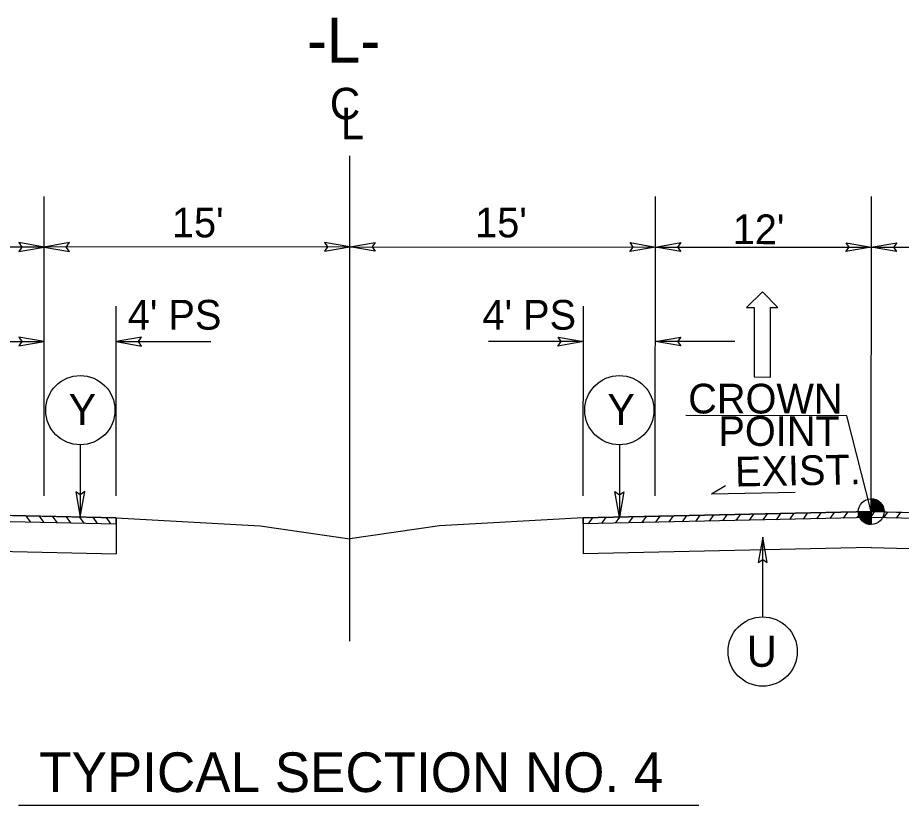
# Model space of a CAD drawing. Extents: x 2241081 to 2251104, y 658534 to 663427.
# Drawn here: x 2248450.9 to 2248696.5, y 661299.3 to 661518.1 of the extents above; entities that cross this region are included whole.
import ezdxf

# ---------------------------------------------------------------- set-up
doc = ezdxf.new("R2010")
doc.units = 0
for name, color, linetype in [('Old_Level_2', 7, 'Continuous'), ('Prop Dimension Text', 7, 'Continuous'), ('Prop Lane Arrow CELL', 7, 'Continuous'), ('Prop Shade Medium', 7, 'Continuous'), ('Typical Arrow Superelevation CELL', 7, 'Continuous'), ('Typical Berm Information CELL', 7, 'Continuous'), ('Typical Grade Point Symbol CELL', 7, 'Continuous'), ('Typical ID Circle CELL', 7, 'Continuous'), ('Typical Terminator CELL', 7, 'Continuous'), ('Typical Text Centerline CELL', 7, 'Continuous'), ('Typical Text Grade Point CELL', 7, 'Continuous'), ('Typical Text ID Circle CELL', 7, 'Continuous'), ('Typical Text Label CELL', 7, 'Continuous')]:
    doc.layers.add(name, color=color, linetype=linetype)

msp = doc.modelspace()

# ---------------------------------------------------------------- linework, layer by layer
at = {"layer": 'Old_Level_2'}
for p, q in [((2248398.29, 661380.87), (2248478.29, 661379.16)), ((2248688.11, 661380.87), (2248608.11, 661379.16)), ((2248646.88, 661378.32), (2248648.08, 661380.02)), ((2248650.61, 661378.4), (2248651.81, 661380.1)), ((2248654.34, 661378.47), (2248655.54, 661380.18)), ((2248658.07, 661378.55), (2248659.27, 661380.25)), ((2248661.8, 661378.63), (2248663, 661380.33)), ((2248665.53, 661378.71), (2248666.73, 661380.41)), ((2248669.26, 661378.79), (2248670.46, 661380.49)), ((2248672.99, 661378.87), (2248674.19, 661380.57)), ((2248676.72, 661378.95), (2248677.92, 661380.65)), ((2248680.45, 661379.03), (2248681.65, 661380.73)), ((2248684.18, 661379.11), (2248685.38, 661380.81)), ((2248687.91, 661379.19), (2248689.08, 661380.85)), ((2248688.11, 661380.87), (2248748.11, 661379.59)), ((2248691.53, 661379.12), (2248692.7, 661380.77)), ((2248695.15, 661379.05), (2248696.32, 661380.7)), ((2248454.45, 661378), (2248453.25, 661379.7)), ((2248458.18, 661377.92), (2248456.98, 661379.62)), ((2248461.91, 661377.84), (2248460.71, 661379.54)), ((2248465.64, 661377.76), (2248464.44, 661379.46)), ((2248469.37, 661377.68), (2248468.17, 661379.38)), ((2248473.1, 661377.6), (2248471.9, 661379.3)), ((2248476.83, 661377.52), (2248475.63, 661379.22)), ((2248478.29, 661379.16), (2248518.29, 661376.96)), ((2248478.29, 661379.16), (2248478.29, 661369.16)), ((2248608.11, 661379.16), (2248568.11, 661376.96)), ((2248608.11, 661379.16), (2248608.11, 661369.16)), ((2248609.57, 661377.52), (2248610.77, 661379.22)), ((2248613.3, 661377.6), (2248614.5, 661379.3)), ((2248617.03, 661377.68), (2248618.23, 661379.38)), ((2248620.76, 661377.76), (2248621.96, 661379.46)), ((2248624.49, 661377.84), (2248625.7, 661379.54)), ((2248628.22, 661377.92), (2248629.43, 661379.62)), ((2248631.95, 661378), (2248633.16, 661379.7)), ((2248635.68, 661378.08), (2248636.89, 661379.78)), ((2248639.41, 661378.16), (2248640.62, 661379.86)), ((2248643.15, 661378.24), (2248644.35, 661379.94)), ((2248518.29, 661376.96), (2248543.2, 661373.3)), ((2248568.11, 661376.96), (2248543.2, 661373.3)), ((2248398.3, 661370.87), (2248478.29, 661369.16)), ((2248688.11, 661370.87), (2248608.11, 661369.16)), ((2248688.11, 661370.87), (2248748.11, 661369.59))]:
    msp.add_line(p, q, dxfattribs=at)
at = {"layer": 'Prop Dimension Text'}
for p, q in [((2248458.29, 661385.25), (2248458.24, 661468.44)), ((2248628.11, 661385.25), (2248628.16, 661468.44)), ((2248688.16, 661461.63), (2248688.16, 661468.4)), ((2248688.11, 661380.87), (2248688.16, 661467.72)), ((2248458.25, 661454.37), (2248398.25, 661454.33)), ((2248543.22, 661454.42), (2248458.25, 661454.37)), ((2248543.22, 661454.42), (2248628.15, 661454.37)), ((2248628.15, 661454.37), (2248688.15, 661454.33)), ((2248688.15, 661454.33), (2248748.15, 661454.3)), ((2248478.29, 661385.25), (2248478.26, 661437.94)), ((2248608.11, 661385.25), (2248608.14, 661437.94)), ((2248436.2, 661428.09), (2248458.26, 661428.1)), ((2248478.26, 661428.11), (2248504.6, 661428.13)), ((2248608.14, 661428.11), (2248581.8, 661428.13)), ((2248650.2, 661428.09), (2248628.14, 661428.1))]:
    msp.add_line(p, q, dxfattribs=at)
at = {"layer": 'Prop Lane Arrow CELL'}
for p, q in [((2248657.92, 661441.9), (2248653.5, 661437.56)), ((2248662.19, 661437.56), (2248657.92, 661441.9)), ((2248653.5, 661437.56), (2248655.57, 661437.56)), ((2248655.57, 661437.56), (2248655.56, 661418.27)), ((2248660.11, 661418.26), (2248660.12, 661437.56)), ((2248660.12, 661437.56), (2248662.19, 661437.56)), ((2248655.56, 661418.27), (2248660.11, 661418.26))]:
    msp.add_line(p, q, dxfattribs=at)
at = {"layer": 'Prop Shade Medium'}
for points in [[(2248478.29, 661379.16), (2248398.29, 661380.87), (2248338.29, 661379.59), (2248278.29, 661378.3), (2248276.58, 661376.59), (2248398.29, 661379.2), (2248478.29, 661377.49)], [(2248608.11, 661379.16), (2248688.11, 661380.87), (2248748.11, 661379.59), (2248808.11, 661378.3), (2248809.82, 661376.59), (2248688.11, 661379.2), (2248608.11, 661377.49)]]:
    msp.add_lwpolyline(points, close=True, dxfattribs=at)
at = {"layer": 'Typical Arrow Superelevation CELL'}
for q in [(2248647.63, 661388.15), (2248667.02, 661386.25)]:
    msp.add_line((2248643.72, 661385.79), q, dxfattribs=at)
at = {"layer": 'Typical Grade Point Symbol CELL'}
for p, q in [((2248688.11, 661380.87), (2248681.38, 661407.5)), ((2248688.12, 661384.45), (2248688.11, 661380.87)), ((2248688.11, 661380.87), (2248688.12, 661384.45)), ((2248684.53, 661380.87), (2248688.11, 661380.87)), ((2248688.11, 661380.87), (2248688.11, 661377.29)), ((2248691.69, 661380.87), (2248688.11, 661380.87))]:
    msp.add_line(p, q, dxfattribs=at)
for points in [[(2248688.17, 661380.87), (2248688.17, 661384.45), (2248688.17, 661384.45)], [(2248688.24, 661380.87), (2248688.24, 661384.45)], [(2248688.31, 661380.87), (2248688.31, 661384.45)], [(2248688.38, 661380.87), (2248688.38, 661384.45)], [(2248688.45, 661380.87), (2248688.45, 661384.44)], [(2248688.53, 661380.87), (2248688.53, 661384.43)], [(2248688.6, 661380.87), (2248688.6, 661384.42)], [(2248688.67, 661380.87), (2248688.67, 661384.41)], [(2248688.74, 661380.87), (2248688.74, 661384.4)], [(2248688.81, 661380.87), (2248688.81, 661384.38)], [(2248688.88, 661380.87), (2248688.88, 661384.37)], [(2248688.95, 661380.87), (2248688.95, 661384.35)], [(2248689.03, 661380.87), (2248689.03, 661384.33)], [(2248689.1, 661380.87), (2248689.1, 661384.31)], [(2248689.17, 661380.87), (2248689.17, 661384.29)], [(2248689.24, 661380.87), (2248689.24, 661384.27)], [(2248689.31, 661380.87), (2248689.31, 661384.25)], [(2248689.38, 661380.87), (2248689.38, 661384.22)], [(2248689.46, 661380.87), (2248689.46, 661384.19)], [(2248689.53, 661380.87), (2248689.53, 661384.16)], [(2248689.6, 661380.87), (2248689.6, 661384.13)], [(2248689.67, 661380.87), (2248689.67, 661384.09)], [(2248689.74, 661380.87), (2248689.74, 661384.06)], [(2248689.81, 661380.87), (2248689.81, 661384.02)], [(2248689.89, 661380.87), (2248689.89, 661383.98)], [(2248689.96, 661380.87), (2248689.96, 661383.94)], [(2248690.03, 661380.87), (2248690.03, 661383.9)], [(2248690.1, 661380.87), (2248690.1, 661383.85)], [(2248690.17, 661380.87), (2248690.17, 661383.8)], [(2248690.24, 661380.87), (2248690.24, 661383.75)], [(2248690.32, 661380.87), (2248690.32, 661383.7)], [(2248690.39, 661380.87), (2248690.39, 661383.64)], [(2248690.46, 661380.87), (2248690.46, 661383.58)], [(2248690.53, 661380.87), (2248690.53, 661383.51)], [(2248690.6, 661380.87), (2248690.6, 661383.45)], [(2248690.67, 661380.87), (2248690.67, 661383.38)], [(2248690.75, 661380.87), (2248690.75, 661383.3)], [(2248690.82, 661380.87), (2248690.82, 661383.22)], [(2248690.89, 661380.87), (2248690.89, 661383.13)], [(2248690.96, 661380.87), (2248690.96, 661383.04)], [(2248691.03, 661380.87), (2248691.03, 661382.95)], [(2248691.1, 661380.87), (2248691.1, 661382.85)], [(2248691.17, 661380.87), (2248691.17, 661382.73)], [(2248691.25, 661380.87), (2248691.25, 661382.61)], [(2248691.32, 661380.87), (2248691.32, 661382.47)], [(2248684.57, 661380.36), (2248684.57, 661380.87)], [(2248684.64, 661380), (2248684.64, 661380.87)], [(2248684.71, 661379.75), (2248684.71, 661380.87)], [(2248684.79, 661379.55), (2248684.79, 661380.87)], [(2248684.86, 661379.38), (2248684.86, 661380.87)], [(2248684.93, 661379.23), (2248684.93, 661380.87)], [(2248685, 661379.11), (2248685, 661380.87)], [(2248685.07, 661378.99), (2248685.07, 661380.87)], [(2248685.14, 661378.88), (2248685.14, 661380.87)], [(2248685.22, 661378.77), (2248685.22, 661380.87)], [(2248685.29, 661378.68), (2248685.29, 661380.87)], [(2248685.36, 661378.59), (2248685.36, 661380.87)], [(2248685.43, 661378.5), (2248685.43, 661380.87)], [(2248685.5, 661378.42), (2248685.5, 661380.87)], [(2248685.57, 661378.35), (2248685.57, 661380.87)], [(2248685.65, 661378.28), (2248685.65, 661380.87)], [(2248685.72, 661378.21), (2248685.72, 661380.87)], [(2248685.79, 661378.15), (2248685.79, 661380.87)], [(2248685.86, 661378.09), (2248685.86, 661380.87)], [(2248685.93, 661378.03), (2248685.93, 661380.87)], [(2248686, 661377.98), (2248686, 661380.87)], [(2248686.07, 661377.93), (2248686.07, 661380.87)], [(2248686.15, 661377.88), (2248686.15, 661380.87)], [(2248686.22, 661377.83), (2248686.22, 661380.87)], [(2248686.29, 661377.79), (2248686.29, 661380.87)], [(2248686.36, 661377.75), (2248686.36, 661380.87)], [(2248686.43, 661377.71), (2248686.43, 661380.87)], [(2248686.5, 661377.67), (2248686.5, 661380.87)], [(2248686.58, 661377.64), (2248686.58, 661380.87)], [(2248686.65, 661377.61), (2248686.65, 661380.87)], [(2248686.72, 661377.58), (2248686.72, 661380.87)], [(2248686.79, 661377.55), (2248686.79, 661380.87)], [(2248686.86, 661377.51), (2248686.86, 661380.87)], [(2248686.93, 661377.49), (2248686.93, 661380.87)], [(2248687.01, 661377.47), (2248687.01, 661380.87)], [(2248687.08, 661377.44), (2248687.08, 661380.87)], [(2248687.15, 661377.43), (2248687.15, 661380.87)], [(2248687.22, 661377.4), (2248687.22, 661380.87)], [(2248687.29, 661377.39), (2248687.29, 661380.87)], [(2248687.36, 661377.37), (2248687.36, 661380.87)], [(2248687.44, 661377.36), (2248687.44, 661380.87)], [(2248687.51, 661377.34), (2248687.51, 661380.87)], [(2248687.58, 661377.33), (2248687.58, 661380.87)], [(2248687.65, 661377.32), (2248687.65, 661380.87)], [(2248687.72, 661377.32), (2248687.72, 661380.87)], [(2248687.79, 661377.31), (2248687.79, 661380.87)], [(2248687.87, 661377.3), (2248687.87, 661380.87)], [(2248687.94, 661377.3), (2248687.94, 661380.87)], [(2248688.01, 661377.29), (2248688.01, 661380.87)], [(2248688.08, 661377.29), (2248688.08, 661377.29), (2248688.08, 661380.87)], [(2248691.39, 661380.87), (2248691.39, 661382.32)], [(2248691.46, 661380.87), (2248691.46, 661382.15)], [(2248691.53, 661380.87), (2248691.53, 661381.94)], [(2248691.6, 661380.87), (2248691.6, 661381.68)], [(2248691.68, 661380.87), (2248691.68, 661381.26)]]:
    msp.add_lwpolyline(points, dxfattribs=at)
msp.add_circle((2248688.12, 661380.87), 3.58, dxfattribs=at)
for start, end in [(359.9905, 89.9905), (179.9905, 269.9905)]:
    msp.add_arc((2248688.12, 661380.87), 3.58, start, end, dxfattribs=at)
at = {"layer": 'Typical ID Circle CELL'}
for p, q in [((2248468.31, 661399.43), (2248468.31, 661379.37)), ((2248618.13, 661399.43), (2248618.13, 661379.37)), ((2248657.96, 661351.63), (2248657.96, 661373.77))]:
    msp.add_line(p, q, dxfattribs=at)
for centre in [(2248468.31, 661409.05), (2248618.13, 661409.05), (2248657.96, 661342.01)]:
    msp.add_circle(centre, 9.62, dxfattribs=at)
at = {"layer": 'Typical Terminator CELL'}
for points in [[(2248451.22, 661453.16), (2248458.25, 661454.37), (2248451.18, 661455.62), (2248452.08, 661454.37)], [(2248465.28, 661455.59), (2248458.25, 661454.37), (2248465.32, 661453.12), (2248464.42, 661454.37)], [(2248536.19, 661453.21), (2248543.22, 661454.42), (2248536.15, 661455.67), (2248537.05, 661454.42)], [(2248550.25, 661453.21), (2248543.22, 661454.42), (2248550.29, 661455.67), (2248549.39, 661454.42)], [(2248621.12, 661455.59), (2248628.15, 661454.37), (2248621.08, 661453.12), (2248621.98, 661454.37)], [(2248635.18, 661453.16), (2248628.15, 661454.37), (2248635.22, 661455.62), (2248634.33, 661454.37)], [(2248681.12, 661455.55), (2248688.15, 661454.33), (2248681.08, 661453.09), (2248681.98, 661454.34)], [(2248695.18, 661453.12), (2248688.15, 661454.33), (2248695.22, 661455.58), (2248694.33, 661454.33)], [(2248451.23, 661426.89), (2248458.26, 661428.1), (2248451.19, 661429.35), (2248452.09, 661428.1)], [(2248485.29, 661429.33), (2248478.26, 661428.11), (2248485.33, 661426.87), (2248484.44, 661428.12)], [(2248601.11, 661429.33), (2248608.14, 661428.11), (2248601.07, 661426.87), (2248601.97, 661428.12)], [(2248635.17, 661426.89), (2248628.14, 661428.1), (2248635.21, 661429.35), (2248634.31, 661428.1)], [(2248467.1, 661386.4), (2248468.31, 661379.37), (2248469.56, 661386.44), (2248468.31, 661385.54)], [(2248619.34, 661386.4), (2248618.13, 661379.37), (2248616.88, 661386.44), (2248618.13, 661385.54)], [(2248659.17, 661366.74), (2248657.96, 661373.77), (2248656.71, 661366.7), (2248657.96, 661367.6)]]:
    msp.add_lwpolyline(points, close=True, dxfattribs=at)
at = {"layer": 'Typical Text Centerline CELL'}
msp.add_line((2248543.22, 661344.89), (2248543.22, 661479.68), dxfattribs=at)
at = {"layer": 'Typical Text Grade Point CELL'}
msp.add_line((2248681.38, 661407.5), (2248636.58, 661407.53), dxfattribs=at)
at = {"layer": 'Typical Text Label CELL'}
msp.add_line((2248451.1, 661299.3), (2248640.19, 661299.3), dxfattribs=at)

# ---------------------------------------------------------------- texts
at = {"layer": 'Prop Dimension Text'}
for s, height, rotation, p in [('-L-', 12.5, 0.0349, (2248531.27, 661505.57)), ("15'", 8.25, 0.0349, (2248493.77, 661457.05)), ("15'", 8.25, 359.965, (2248578.04, 661457.06)), ("12'", 8.25, 359.965, (2248649.63, 661455.17)), ("4' PS", 8.25, 0.0349, (2248481.51, 661431.42)), ("4' PS", 8.25, 359.965, (2248580.07, 661431.43))]:
    msp.add_text(s, height=height, rotation=rotation, dxfattribs=at).set_placement(p)
at = {"layer": 'Typical Berm Information CELL'}
msp.add_text('EXIST.', height=8.25, rotation=1.1459, dxfattribs=at).set_placement((2248650.35, 661387.83))
at = {"layer": 'Typical Text Centerline CELL'}
for s, rotation, p in [('C', 0.0349, (2248537.66, 661489.84)), ('L', 359.9818, (2248540.69, 661484.33))]:
    msp.add_text(s, height=8.76, rotation=rotation, dxfattribs=at).set_placement(p)
at = {"layer": 'Typical Text Grade Point CELL'}
for s, p in [('CROWN', (2248637.26, 661408.15)), ('POINT', (2248645.65, 661399.14))]:
    msp.add_text(s, height=8.25, rotation=359.965, dxfattribs=at).set_placement(p)
at = {"layer": 'Typical Text ID Circle CELL'}
for s, p in [('Y', (2248465.05, 661404.97)), ('Y', (2248614.77, 661404.97)), ('U', (2248653.58, 661337.78))]:
    msp.add_text(s, height=8.61, rotation=359.9999, dxfattribs=at).set_placement(p)
at = {"layer": 'Typical Text Label CELL'}
msp.add_text('TYPICAL SECTION NO. 4', height=11.0106, dxfattribs=at).set_placement((2248456.89, 661302.99))

doc.saveas('drawing.dxf')
